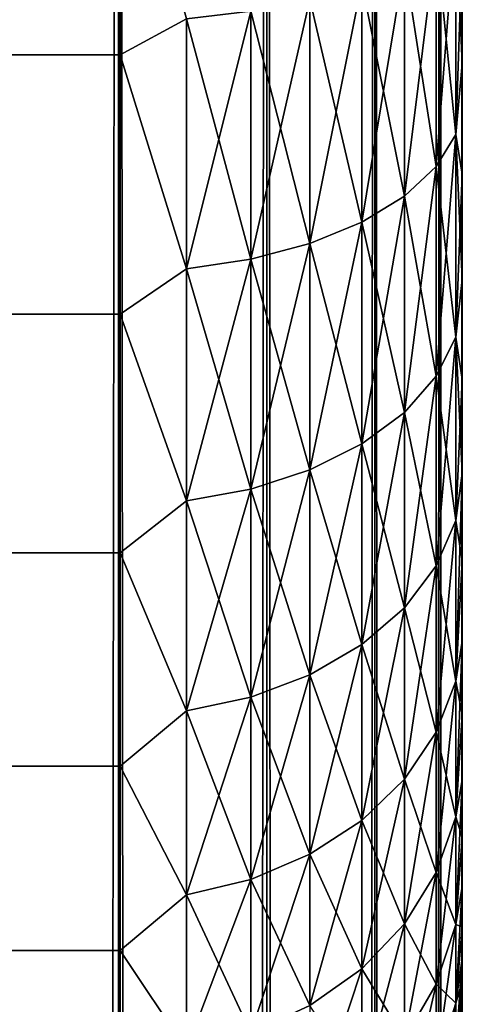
# Model space of a CAD drawing. Extents: x -265 to 265, y 0 to 1027.
# Tile 283 of 295: x 262.41 to 265, y 989.47 to 995.23. Entities that reach past the tile are written whole.
import ezdxf

# ---------------------------------------------------------------- set-up
doc = ezdxf.new("R2010")
doc.units = 0
doc.header["$LTSCALE"] = 41.718519
for name, color, linetype in [('1', 7, 'CONTINUOUS'), ('103', 7, 'CONTINUOUS'), ('104', 7, 'CONTINUOUS'), ('118', 7, 'CONTINUOUS'), ('122', 7, 'CONTINUOUS'), ('126', 7, 'CONTINUOUS'), ('4', 7, 'CONTINUOUS'), ('8', 7, 'CONTINUOUS')]:
    doc.layers.add(name, color=color, linetype=linetype)

msp = doc.modelspace()

# ---------------------------------------------------------------- linework, layer by layer
at = {"layer": '1', "color": 7, "linetype": 'CONTINUOUS'}
for points in [[(265, 994.9679, 18.2844), (265, 995.6382, 17.9488), (265, 994.9679, 36.7156), (265, 994.9679, 18.2844)], [(265, 994.9679, 36.7156), (265, 995.6382, 17.9488), (265, 995.6382, 37.0512), (265, 994.9679, 36.7156)], [(265, 994.3233, 18.6668), (265, 994.9679, 18.2844), (265, 994.3233, 36.3332), (265, 994.3233, 18.6668)], [(265, 994.3233, 36.3332), (265, 994.9679, 18.2844), (265, 994.9679, 36.7156), (265, 994.3233, 36.3332)], [(265, 993.7076, 19.0943), (265, 994.3233, 18.6668), (265, 993.7076, 35.9057), (265, 993.7076, 19.0943)], [(265, 993.7076, 35.9057), (265, 994.3233, 18.6668), (265, 994.3233, 36.3332), (265, 993.7076, 35.9057)], [(265, 993.124, 19.5646), (265, 993.7076, 19.0943), (265, 993.124, 35.4354), (265, 993.124, 19.5646)], [(265, 993.124, 35.4354), (265, 993.7076, 19.0943), (265, 993.7076, 35.9057), (265, 993.124, 35.4354)], [(265, 992.5754, 20.0754), (265, 993.124, 19.5646), (265, 992.5754, 34.9246), (265, 992.5754, 20.0754)], [(265, 992.5754, 34.9246), (265, 993.124, 19.5646), (265, 993.124, 35.4354), (265, 992.5754, 34.9246)], [(265, 992.0646, 20.6239), (265, 992.5754, 20.0754), (265, 992.0646, 34.3761), (265, 992.0646, 20.6239)], [(265, 992.0646, 34.3761), (265, 992.5754, 20.0754), (265, 992.5754, 34.9246), (265, 992.0646, 34.3761)], [(265, 991.5943, 21.2076), (265, 992.0646, 20.6239), (265, 991.5943, 33.7924), (265, 991.5943, 21.2076)], [(265, 991.5943, 33.7924), (265, 992.0646, 20.6239), (265, 992.0646, 34.3761), (265, 991.5943, 33.7924)], [(265, 991.1669, 21.8232), (265, 991.5943, 21.2076), (265, 991.1669, 33.1768), (265, 991.1669, 21.8232)], [(265, 991.1669, 33.1768), (265, 991.5943, 21.2076), (265, 991.5943, 33.7924), (265, 991.1669, 33.1768)], [(265, 990.7844, 22.4679), (265, 991.1669, 21.8232), (265, 990.7844, 32.5321), (265, 990.7844, 22.4679)], [(265, 990.7844, 32.5321), (265, 991.1669, 21.8232), (265, 991.1669, 33.1768), (265, 990.7844, 32.5321)], [(265, 990.4489, 23.1381), (265, 990.7844, 22.4679), (265, 990.4489, 31.8619), (265, 990.4489, 23.1381)], [(265, 990.4489, 31.8619), (265, 990.7844, 22.4679), (265, 990.7844, 32.5321), (265, 990.4489, 31.8619)], [(265, 990.162, 23.8306), (265, 990.4489, 23.1381), (265, 990.162, 31.1694), (265, 990.162, 23.8306)], [(265, 990.162, 31.1694), (265, 990.4489, 23.1381), (265, 990.4489, 31.8619), (265, 990.162, 31.1694)], [(265, 989.9253, 24.5418), (265, 990.162, 23.8306), (265, 989.9253, 30.4582), (265, 989.9253, 24.5418)], [(265, 989.9253, 30.4582), (265, 990.162, 23.8306), (265, 990.162, 31.1694), (265, 989.9253, 30.4582)], [(265, 989.74, 25.2681), (265, 989.9253, 24.5418), (265, 989.74, 29.7319), (265, 989.74, 25.2681)], [(265, 989.74, 29.7319), (265, 989.9253, 24.5418), (265, 989.9253, 30.4582), (265, 989.74, 29.7319)], [(265, 989.6069, 26.0057), (265, 989.74, 25.2681), (265, 989.6069, 28.9943), (265, 989.6069, 26.0057)], [(265, 989.6069, 28.9943), (265, 989.74, 25.2681), (265, 989.74, 29.7319), (265, 989.6069, 28.9943)], [(265, 989.5268, 26.7509), (265, 989.6069, 26.0057), (265, 989.5268, 28.2491), (265, 989.5268, 26.7509)], [(265, 989.5268, 28.2491), (265, 989.6069, 26.0057), (265, 989.6069, 28.9943), (265, 989.5268, 28.2491)], [(265, 989.5, 27.5), (265, 989.5268, 26.7509), (265, 989.5268, 28.2491), (265, 989.5, 27.5)]]:
    msp.add_3dface(points, dxfattribs=at)
at = {"layer": '103', "color": 7, "linetype": 'CONTINUOUS'}
for points in [[(261.9003, 1, 9.1314), (262.9904, 1, 7.5), (261.9003, 1019, 9.1314), (261.9003, 1, 9.1314)], [(261.9003, 1019, 9.1314), (262.9904, 1, 7.5), (262.9904, 1019, 7.5), (261.9003, 1019, 9.1314)], [(262.9904, 1, 7.5), (263.8582, 1, 5.7403), (262.9904, 1019, 7.5), (262.9904, 1, 7.5)], [(262.9904, 1019, 7.5), (263.8582, 1, 5.7403), (263.8582, 1019, 5.7403), (262.9904, 1019, 7.5)], [(263.8582, 1, 5.7403), (264.4889, 1, 3.8823), (263.8582, 1019, 5.7403), (263.8582, 1, 5.7403)], [(263.8582, 1019, 5.7403), (264.4889, 1, 3.8823), (264.4889, 1019, 3.8823), (263.8582, 1019, 5.7403)], [(264.4889, 1, 3.8823), (264.8717, 1, 1.9579), (264.4889, 1019, 3.8823), (264.4889, 1, 3.8823)], [(264.4889, 1019, 3.8823), (264.8717, 1, 1.9579), (264.8717, 1019, 1.9579), (264.4889, 1019, 3.8823)], [(264.8717, 1, 1.9579), (265, 1), (264.8717, 1019, 1.9579), (264.8717, 1, 1.9579)], [(264.8717, 1019, 1.9579), (265, 1), (265, 1019), (264.8717, 1019, 1.9579)]]:
    msp.add_3dface(points, dxfattribs=at)
at = {"layer": '104', "color": 7, "linetype": 'CONTINUOUS'}
for points in [[(262.9904, 1, -7.5), (261.9003, 1, -9.1314), (262.9904, 1019, -7.5), (262.9904, 1, -7.5)], [(262.9904, 1019, -7.5), (261.9003, 1, -9.1314), (261.9003, 1019, -9.1314), (262.9904, 1019, -7.5)], [(263.8582, 1, -5.7403), (262.9904, 1, -7.5), (263.8582, 1019, -5.7403), (263.8582, 1, -5.7403)], [(263.8582, 1019, -5.7403), (262.9904, 1, -7.5), (262.9904, 1019, -7.5), (263.8582, 1019, -5.7403)], [(264.4889, 1, -3.8823), (263.8582, 1, -5.7403), (264.4889, 1019, -3.8823), (264.4889, 1, -3.8823)], [(264.4889, 1019, -3.8823), (263.8582, 1, -5.7403), (263.8582, 1019, -5.7403), (264.4889, 1019, -3.8823)], [(264.8717, 1, -1.9579), (264.4889, 1, -3.8823), (264.8717, 1019, -1.9579), (264.8717, 1, -1.9579)], [(264.8717, 1019, -1.9579), (264.4889, 1, -3.8823), (264.4889, 1019, -3.8823), (264.8717, 1019, -1.9579)], [(265, 1019), (265, 1), (264.8717, 1, -1.9579), (265, 1019)], [(265, 1019), (264.8717, 1, -1.9579), (264.8717, 1019, -1.9579), (265, 1019)]]:
    msp.add_3dface(points, dxfattribs=at)
at = {"layer": '118', "color": 7, "linetype": 'CONTINUOUS'}
for points in [[(262.0104, 995.0251, -74), (262.557, 996.6354, -74), (262.0104, 995.0251, -26), (262.0104, 995.0251, -74)], [(262.0104, 995.0251, -26), (262.557, 996.6354, -74), (262.557, 996.6354, -26), (262.0104, 995.0251, -26)]]:
    msp.add_3dface(points, dxfattribs=at)
at = {"layer": '122', "color": 7, "linetype": 'CONTINUOUS'}
msp.add_3dface([(262.557, 996.6354, -74), (262.0104, 995.0251, -74), (262.3399, 995.9905, -74.2225), (262.557, 996.6354, -74)], dxfattribs=at)
at = {"layer": '126', "color": 7, "linetype": 'CONTINUOUS'}
msp.add_3dface([(262.0104, 995.0251, -26), (262.557, 996.6354, -26), (262.3401, 995.9904, -25.7786), (262.0104, 995.0251, -26)], dxfattribs=at)
at = {"layer": '4', "color": 7, "linetype": 'CONTINUOUS'}
for points in [[(-263, 995.02, 16.0349), (-263, 996.6275, 15.4635), (263, 995.02, 16.0349), (-263, 995.02, 16.0349)], [(263, 995.02, 16.0349), (-263, 996.6275, 15.4635), (263, 996.6275, 15.4635), (263, 995.02, 16.0349)], [(-263, 996.6275, 39.5365), (-263, 995.02, 38.9651), (263, 996.6275, 39.5365), (-263, 996.6275, 39.5365)], [(263, 996.6275, 39.5365), (-263, 995.02, 38.9651), (263, 995.02, 38.9651), (263, 996.6275, 39.5365)], [(-263, 993.5052, 16.8198), (-263, 995.02, 16.0349), (263, 993.5052, 16.8198), (-263, 993.5052, 16.8198)], [(263, 993.5052, 16.8198), (-263, 995.02, 16.0349), (263, 995.02, 16.0349), (263, 993.5052, 16.8198)], [(-263, 995.02, 38.9651), (-263, 993.5052, 38.1802), (263, 995.02, 38.9651), (-263, 995.02, 38.9651)], [(263, 995.02, 38.9651), (-263, 993.5052, 38.1802), (263, 993.5052, 38.1802), (263, 995.02, 38.9651)], [(-263, 992.1114, 17.8036), (-263, 993.5052, 16.8198), (263, 992.1114, 17.8036), (-263, 992.1114, 17.8036)], [(263, 992.1114, 17.8036), (-263, 993.5052, 16.8198), (263, 993.5052, 16.8198), (263, 992.1114, 17.8036)], [(-263, 993.5052, 38.1802), (-263, 992.1114, 37.1964), (263, 993.5052, 38.1802), (-263, 993.5052, 38.1802)], [(263, 993.5052, 38.1802), (-263, 992.1114, 37.1964), (263, 992.1114, 37.1964), (263, 993.5052, 38.1802)], [(-263, 990.8646, 18.9681), (-263, 992.1114, 17.8036), (263, 990.8646, 18.9681), (-263, 990.8646, 18.9681)], [(263, 990.8646, 18.9681), (-263, 992.1114, 17.8036), (263, 992.1114, 17.8036), (263, 990.8646, 18.9681)], [(-263, 992.1114, 37.1964), (-263, 990.8646, 36.0319), (263, 992.1114, 37.1964), (-263, 992.1114, 37.1964)], [(263, 992.1114, 37.1964), (-263, 990.8646, 36.0319), (263, 990.8646, 36.0319), (263, 992.1114, 37.1964)], [(-263, 989.7879, 20.2915), (-263, 990.8646, 18.9681), (263, 989.7879, 20.2915), (-263, 989.7879, 20.2915)], [(263, 989.7879, 20.2915), (-263, 990.8646, 18.9681), (263, 990.8646, 18.9681), (263, 989.7879, 20.2915)], [(-263, 990.8646, 36.0319), (-263, 989.7879, 34.7085), (263, 990.8646, 36.0319), (-263, 990.8646, 36.0319)], [(263, 990.8646, 36.0319), (-263, 989.7879, 34.7085), (263, 989.7879, 34.7085), (263, 990.8646, 36.0319)], [(-263, 988.9014, 21.7492), (-263, 989.7879, 20.2915), (263, 988.9014, 21.7492), (-263, 988.9014, 21.7492)], [(263, 988.9014, 21.7492), (-263, 989.7879, 20.2915), (263, 989.7879, 20.2915), (263, 988.9014, 21.7492)], [(-263, 989.7879, 34.7085), (-263, 988.9014, 33.2508), (263, 989.7879, 34.7085), (-263, 989.7879, 34.7085)], [(263, 989.7879, 34.7085), (-263, 988.9014, 33.2508), (263, 988.9014, 33.2508), (263, 989.7879, 34.7085)]]:
    msp.add_3dface(points, dxfattribs=at)
at = {"layer": '8', "color": 7, "linetype": 'CONTINUOUS'}
for points in [[(263, 996.6275, 39.5365), (263, 995.02, 38.9651), (263.3879, 995.231, 39.0134), (263, 996.6275, 39.5365)], [(263, 995.02, 16.0349), (263, 996.6275, 15.4635), (263.3879, 995.231, 15.9866), (263, 995.02, 16.0349)], [(264.9616, 995.8325, 17.4388), (264.9616, 994.5549, 18.0688), (264.8476, 995.6888, 17.0918), (264.9616, 995.8325, 17.4388)], [(264.9616, 994.5549, 36.9312), (264.9616, 995.8325, 37.5612), (264.8476, 994.3671, 37.2564), (264.9616, 994.5549, 36.9312)], [(264.8476, 994.3671, 37.2564), (264.9616, 995.8325, 37.5612), (264.8476, 995.6888, 37.9082), (264.8476, 994.3671, 37.2564)], [(265, 995.6382, 17.9488), (265, 994.9679, 18.2844), (264.9616, 995.8325, 17.4388), (265, 995.6382, 17.9488)], [(264.9616, 995.8325, 17.4388), (265, 994.9679, 18.2844), (264.9616, 994.5549, 18.0688), (264.9616, 995.8325, 17.4388)], [(264.9616, 994.5549, 36.9312), (265, 995.6382, 37.0512), (264.9616, 995.8325, 37.5612), (264.9616, 994.5549, 36.9312)], [(264.8476, 995.6888, 17.0918), (264.8476, 994.3671, 17.7436), (264.6625, 995.5564, 16.7721), (264.8476, 995.6888, 17.0918)], [(264.8476, 994.3671, 37.2564), (264.8476, 995.6888, 37.9082), (264.6625, 994.1941, 37.5561), (264.8476, 994.3671, 37.2564)], [(264.6625, 994.1941, 37.5561), (264.8476, 995.6888, 37.9082), (264.6625, 995.5564, 38.2279), (264.6625, 994.1941, 37.5561)], [(264.8476, 995.6888, 17.0918), (264.9616, 994.5549, 18.0688), (264.8476, 994.3671, 17.7436), (264.8476, 995.6888, 17.0918)], [(265, 994.9679, 36.7156), (265, 995.6382, 37.0512), (264.9616, 994.5549, 36.9312), (265, 994.9679, 36.7156)], [(264.6625, 995.5564, 16.7721), (264.6625, 994.1941, 17.4439), (264.4134, 995.4403, 16.4919), (264.6625, 995.5564, 16.7721)], [(264.6625, 994.1941, 37.5561), (264.6625, 995.5564, 38.2279), (264.4134, 994.0425, 37.8187), (264.6625, 994.1941, 37.5561)], [(264.4134, 994.0425, 37.8187), (264.6625, 995.5564, 38.2279), (264.4134, 995.4403, 38.5081), (264.4134, 994.0425, 37.8187)], [(264.6625, 995.5564, 16.7721), (264.8476, 994.3671, 17.7436), (264.6625, 994.1941, 17.4439), (264.6625, 995.5564, 16.7721)], [(264.4134, 995.4403, 16.4919), (264.4134, 994.0425, 17.1813), (264.1098, 995.3451, 16.2621), (264.4134, 995.4403, 16.4919)], [(264.4134, 994.0425, 37.8187), (264.4134, 995.4403, 38.5081), (264.1098, 993.9181, 38.0342), (264.4134, 994.0425, 37.8187)], [(264.1098, 993.9181, 38.0342), (264.4134, 995.4403, 38.5081), (264.1098, 995.3451, 38.7379), (264.1098, 993.9181, 38.0342)], [(264.4134, 995.4403, 16.4919), (264.6625, 994.1941, 17.4439), (264.4134, 994.0425, 17.1813), (264.4134, 995.4403, 16.4919)], [(264.1098, 995.3451, 16.2621), (264.1098, 993.9181, 16.9658), (263.7636, 995.2744, 16.0915), (264.1098, 995.3451, 16.2621)], [(264.1098, 993.9181, 38.0342), (264.1098, 995.3451, 38.7379), (263.7636, 993.8257, 38.1941), (264.1098, 993.9181, 38.0342)], [(263.7636, 993.8257, 38.1941), (264.1098, 995.3451, 38.7379), (263.7636, 995.2744, 38.9085), (263.7636, 993.8257, 38.1941)], [(264.1098, 995.3451, 16.2621), (264.4134, 994.0425, 17.1813), (264.1098, 993.9181, 16.9658), (264.1098, 995.3451, 16.2621)], [(263, 995.02, 38.9651), (263.3879, 993.769, 38.2924), (263.3879, 995.231, 39.0134), (263, 995.02, 38.9651)], [(263, 995.02, 16.0349), (263.3879, 995.231, 15.9866), (263.3879, 993.769, 16.7076), (263, 995.02, 16.0349)], [(263.7636, 995.2744, 16.0915), (263.7636, 993.8257, 16.8059), (263.3879, 995.231, 15.9866), (263.7636, 995.2744, 16.0915)], [(263.7636, 993.8257, 38.1941), (263.7636, 995.2744, 38.9085), (263.3879, 993.769, 38.2924), (263.7636, 993.8257, 38.1941)], [(263.3879, 993.769, 38.2924), (263.7636, 995.2744, 38.9085), (263.3879, 995.231, 39.0134), (263.3879, 993.769, 38.2924)], [(263.3879, 995.231, 15.9866), (263.7636, 993.8257, 16.8059), (263.3879, 993.769, 16.7076), (263.3879, 995.231, 15.9866)], [(263.7636, 995.2744, 16.0915), (264.1098, 993.9181, 16.9658), (263.7636, 993.8257, 16.8059), (263.7636, 995.2744, 16.0915)], [(263, 995.02, 38.9651), (263, 993.5052, 38.1802), (263.3879, 993.769, 38.2924), (263, 995.02, 38.9651)], [(263, 993.5052, 16.8198), (263, 995.02, 16.0349), (263.3879, 993.769, 16.7076), (263, 993.5052, 16.8198)], [(265, 994.9679, 18.2844), (265, 994.3233, 18.6668), (264.9616, 994.5549, 18.0688), (265, 994.9679, 18.2844)], [(265, 994.3233, 36.3332), (265, 994.9679, 36.7156), (264.9616, 994.5549, 36.9312), (265, 994.3233, 36.3332)], [(264.9616, 994.5549, 18.0688), (264.9616, 993.3705, 18.8602), (264.8476, 994.3671, 17.7436), (264.9616, 994.5549, 18.0688)], [(264.9616, 993.3705, 36.1398), (264.9616, 994.5549, 36.9312), (264.8476, 993.1419, 36.4377), (264.9616, 993.3705, 36.1398)], [(264.8476, 993.1419, 36.4377), (264.9616, 994.5549, 36.9312), (264.8476, 994.3671, 37.2564), (264.8476, 993.1419, 36.4377)], [(265, 994.3233, 18.6668), (265, 993.7076, 19.0943), (264.9616, 994.5549, 18.0688), (265, 994.3233, 18.6668)], [(264.9616, 994.5549, 18.0688), (265, 993.7076, 19.0943), (264.9616, 993.3705, 18.8602), (264.9616, 994.5549, 18.0688)], [(264.9616, 993.3705, 36.1398), (265, 994.3233, 36.3332), (264.9616, 994.5549, 36.9312), (264.9616, 993.3705, 36.1398)], [(264.8476, 994.3671, 17.7436), (264.8476, 993.1419, 18.5623), (264.6625, 994.1941, 17.4439), (264.8476, 994.3671, 17.7436)], [(264.8476, 993.1419, 36.4377), (264.8476, 994.3671, 37.2564), (264.6625, 992.9312, 36.7123), (264.8476, 993.1419, 36.4377)], [(264.6625, 992.9312, 36.7123), (264.8476, 994.3671, 37.2564), (264.6625, 994.1941, 37.5561), (264.6625, 992.9312, 36.7123)], [(264.8476, 994.3671, 17.7436), (264.9616, 993.3705, 18.8602), (264.8476, 993.1419, 18.5623), (264.8476, 994.3671, 17.7436)], [(265, 993.7076, 35.9057), (265, 994.3233, 36.3332), (264.9616, 993.3705, 36.1398), (265, 993.7076, 35.9057)], [(264.6625, 994.1941, 17.4439), (264.6625, 992.9312, 18.2877), (264.4134, 994.0425, 17.1813), (264.6625, 994.1941, 17.4439)], [(264.6625, 992.9312, 36.7123), (264.6625, 994.1941, 37.5561), (264.4134, 992.7466, 36.9528), (264.6625, 992.9312, 36.7123)], [(264.4134, 992.7466, 36.9528), (264.6625, 994.1941, 37.5561), (264.4134, 994.0425, 37.8187), (264.4134, 992.7466, 36.9528)], [(264.6625, 994.1941, 17.4439), (264.8476, 993.1419, 18.5623), (264.6625, 992.9312, 18.2877), (264.6625, 994.1941, 17.4439)], [(264.4134, 994.0425, 17.1813), (264.4134, 992.7466, 18.0472), (264.1098, 993.9181, 16.9658), (264.4134, 994.0425, 17.1813)], [(264.4134, 992.7466, 36.9528), (264.4134, 994.0425, 37.8187), (264.1098, 992.5951, 37.1502), (264.4134, 992.7466, 36.9528)], [(264.1098, 992.5951, 37.1502), (264.4134, 994.0425, 37.8187), (264.1098, 993.9181, 38.0342), (264.1098, 992.5951, 37.1502)], [(264.4134, 994.0425, 17.1813), (264.6625, 992.9312, 18.2877), (264.4134, 992.7466, 18.0472), (264.4134, 994.0425, 17.1813)], [(264.1098, 993.9181, 16.9658), (264.1098, 992.5951, 17.8498), (263.7636, 993.8257, 16.8059), (264.1098, 993.9181, 16.9658)], [(264.1098, 992.5951, 37.1502), (264.1098, 993.9181, 38.0342), (263.7636, 992.4827, 37.2967), (264.1098, 992.5951, 37.1502)], [(263.7636, 992.4827, 37.2967), (264.1098, 993.9181, 38.0342), (263.7636, 993.8257, 38.1941), (263.7636, 992.4827, 37.2967)], [(264.1098, 993.9181, 16.9658), (264.4134, 992.7466, 18.0472), (264.1098, 992.5951, 17.8498), (264.1098, 993.9181, 16.9658)], [(263.7636, 993.8257, 16.8059), (263.7636, 992.4827, 17.7033), (263.3879, 993.769, 16.7076), (263.7636, 993.8257, 16.8059)], [(263.7636, 992.4827, 37.2967), (263.7636, 993.8257, 38.1941), (263.3879, 992.4136, 37.3868), (263.7636, 992.4827, 37.2967)], [(263.3879, 992.4136, 37.3868), (263.7636, 993.8257, 38.1941), (263.3879, 993.769, 38.2924), (263.3879, 992.4136, 37.3868)], [(263.7636, 993.8257, 16.8059), (264.1098, 992.5951, 17.8498), (263.7636, 992.4827, 17.7033), (263.7636, 993.8257, 16.8059)], [(263, 993.5052, 38.1802), (263.3879, 992.4136, 37.3868), (263.3879, 993.769, 38.2924), (263, 993.5052, 38.1802)], [(263, 993.5052, 16.8198), (263.3879, 993.769, 16.7076), (263.3879, 992.4136, 17.6132), (263, 993.5052, 16.8198)], [(263.3879, 993.769, 16.7076), (263.7636, 992.4827, 17.7033), (263.3879, 992.4136, 17.6132), (263.3879, 993.769, 16.7076)], [(265, 993.7076, 19.0943), (265, 993.124, 19.5646), (264.9616, 993.3705, 18.8602), (265, 993.7076, 19.0943)], [(265, 993.124, 35.4354), (265, 993.7076, 35.9057), (264.9616, 993.3705, 36.1398), (265, 993.124, 35.4354)], [(263, 993.5052, 38.1802), (263, 992.1114, 37.1964), (263.3879, 992.4136, 37.3868), (263, 993.5052, 38.1802)], [(263, 992.1114, 17.8036), (263, 993.5052, 16.8198), (263.3879, 992.4136, 17.6132), (263, 992.1114, 17.8036)], [(264.9616, 993.3705, 18.8602), (264.9616, 992.2995, 19.7995), (264.8476, 993.1419, 18.5623), (264.9616, 993.3705, 18.8602)], [(264.9616, 992.2995, 35.2005), (264.9616, 993.3705, 36.1398), (264.8476, 992.0339, 35.4661), (264.9616, 992.2995, 35.2005)], [(264.8476, 992.0339, 35.4661), (264.9616, 993.3705, 36.1398), (264.8476, 993.1419, 36.4377), (264.8476, 992.0339, 35.4661)], [(265, 993.124, 19.5646), (265, 992.5754, 20.0754), (264.9616, 993.3705, 18.8602), (265, 993.124, 19.5646)], [(264.9616, 993.3705, 18.8602), (265, 992.5754, 20.0754), (264.9616, 992.2995, 19.7995), (264.9616, 993.3705, 18.8602)], [(264.9616, 992.2995, 35.2005), (265, 993.124, 35.4354), (264.9616, 993.3705, 36.1398), (264.9616, 992.2995, 35.2005)], [(264.8476, 993.1419, 18.5623), (264.8476, 992.0339, 19.5339), (264.6625, 992.9312, 18.2877), (264.8476, 993.1419, 18.5623)], [(264.8476, 992.0339, 35.4661), (264.8476, 993.1419, 36.4377), (264.6625, 991.7892, 35.7108), (264.8476, 992.0339, 35.4661)], [(264.6625, 991.7892, 35.7108), (264.8476, 993.1419, 36.4377), (264.6625, 992.9312, 36.7123), (264.6625, 991.7892, 35.7108)], [(264.8476, 993.1419, 18.5623), (264.9616, 992.2995, 19.7995), (264.8476, 992.0339, 19.5339), (264.8476, 993.1419, 18.5623)], [(265, 992.5754, 34.9246), (265, 993.124, 35.4354), (264.9616, 992.2995, 35.2005), (265, 992.5754, 34.9246)], [(264.6625, 992.9312, 18.2877), (264.6625, 991.7892, 19.2892), (264.4134, 992.7466, 18.0472), (264.6625, 992.9312, 18.2877)], [(264.6625, 991.7892, 35.7108), (264.6625, 992.9312, 36.7123), (264.4134, 991.5748, 35.9252), (264.6625, 991.7892, 35.7108)], [(264.4134, 991.5748, 35.9252), (264.6625, 992.9312, 36.7123), (264.4134, 992.7466, 36.9528), (264.4134, 991.5748, 35.9252)], [(264.6625, 992.9312, 18.2877), (264.8476, 992.0339, 19.5339), (264.6625, 991.7892, 19.2892), (264.6625, 992.9312, 18.2877)], [(264.4134, 992.7466, 18.0472), (264.4134, 991.5748, 19.0748), (264.1098, 992.5951, 17.8498), (264.4134, 992.7466, 18.0472)], [(264.4134, 991.5748, 35.9252), (264.4134, 992.7466, 36.9528), (264.1098, 991.3989, 36.1011), (264.4134, 991.5748, 35.9252)], [(264.1098, 991.3989, 36.1011), (264.4134, 992.7466, 36.9528), (264.1098, 992.5951, 37.1502), (264.1098, 991.3989, 36.1011)], [(264.4134, 992.7466, 18.0472), (264.6625, 991.7892, 19.2892), (264.4134, 991.5748, 19.0748), (264.4134, 992.7466, 18.0472)], [(264.1098, 992.5951, 17.8498), (264.1098, 991.3989, 18.8989), (263.7636, 992.4827, 17.7033), (264.1098, 992.5951, 17.8498)], [(264.1098, 991.3989, 36.1011), (264.1098, 992.5951, 37.1502), (263.7636, 991.2683, 36.2317), (264.1098, 991.3989, 36.1011)], [(263.7636, 991.2683, 36.2317), (264.1098, 992.5951, 37.1502), (263.7636, 992.4827, 37.2967), (263.7636, 991.2683, 36.2317)], [(264.1098, 992.5951, 17.8498), (264.4134, 991.5748, 19.0748), (264.1098, 991.3989, 18.8989), (264.1098, 992.5951, 17.8498)], [(265, 992.5754, 20.0754), (265, 992.0646, 20.6239), (264.9616, 992.2995, 19.7995), (265, 992.5754, 20.0754)], [(265, 992.0646, 34.3761), (265, 992.5754, 34.9246), (264.9616, 991.3602, 34.1295), (265, 992.0646, 34.3761)], [(264.9616, 991.3602, 34.1295), (265, 992.5754, 34.9246), (264.9616, 992.2995, 35.2005), (264.9616, 991.3602, 34.1295)], [(263.7636, 992.4827, 17.7033), (263.7636, 991.2683, 18.7683), (263.3879, 992.4136, 17.6132), (263.7636, 992.4827, 17.7033)], [(263.7636, 991.2683, 36.2317), (263.7636, 992.4827, 37.2967), (263.3879, 991.188, 36.312), (263.7636, 991.2683, 36.2317)], [(263.3879, 991.188, 36.312), (263.7636, 992.4827, 37.2967), (263.3879, 992.4136, 37.3868), (263.3879, 991.188, 36.312)], [(263.7636, 992.4827, 17.7033), (264.1098, 991.3989, 18.8989), (263.7636, 991.2683, 18.7683), (263.7636, 992.4827, 17.7033)], [(263, 992.1114, 37.1964), (263.3879, 991.188, 36.312), (263.3879, 992.4136, 37.3868), (263, 992.1114, 37.1964)], [(263, 992.1114, 17.8036), (263.3879, 992.4136, 17.6132), (263.3879, 991.188, 18.688), (263, 992.1114, 17.8036)], [(263.3879, 992.4136, 17.6132), (263.7636, 991.2683, 18.7683), (263.3879, 991.188, 18.688), (263.3879, 992.4136, 17.6132)], [(264.9616, 992.2995, 19.7995), (264.9616, 991.3602, 20.8705), (264.8476, 992.0339, 19.5339), (264.9616, 992.2995, 19.7995)], [(264.9616, 991.3602, 34.1295), (264.9616, 992.2995, 35.2005), (264.8476, 991.0623, 34.3581), (264.9616, 991.3602, 34.1295)], [(264.8476, 991.0623, 34.3581), (264.9616, 992.2995, 35.2005), (264.8476, 992.0339, 35.4661), (264.8476, 991.0623, 34.3581)], [(264.9616, 992.2995, 19.7995), (265, 992.0646, 20.6239), (264.9616, 991.3602, 20.8705), (264.9616, 992.2995, 19.7995)], [(263, 992.1114, 37.1964), (263, 990.8646, 36.0319), (263.3879, 991.188, 36.312), (263, 992.1114, 37.1964)], [(263, 990.8646, 18.9681), (263, 992.1114, 17.8036), (263.3879, 991.188, 18.688), (263, 990.8646, 18.9681)], [(265, 992.0646, 20.6239), (265, 991.5943, 21.2076), (264.9616, 991.3602, 20.8705), (265, 992.0646, 20.6239)], [(265, 991.5943, 33.7924), (265, 992.0646, 34.3761), (264.9616, 991.3602, 34.1295), (265, 991.5943, 33.7924)], [(264.8476, 992.0339, 19.5339), (264.8476, 991.0623, 20.6419), (264.6625, 991.7892, 19.2892), (264.8476, 992.0339, 19.5339)], [(264.8476, 991.0623, 34.3581), (264.8476, 992.0339, 35.4661), (264.6625, 990.7877, 34.5688), (264.8476, 991.0623, 34.3581)], [(264.6625, 990.7877, 34.5688), (264.8476, 992.0339, 35.4661), (264.6625, 991.7892, 35.7108), (264.6625, 990.7877, 34.5688)], [(264.8476, 992.0339, 19.5339), (264.9616, 991.3602, 20.8705), (264.8476, 991.0623, 20.6419), (264.8476, 992.0339, 19.5339)], [(264.6625, 991.7892, 19.2892), (264.6625, 990.7877, 20.4312), (264.4134, 991.5748, 19.0748), (264.6625, 991.7892, 19.2892)], [(264.6625, 990.7877, 34.5688), (264.6625, 991.7892, 35.7108), (264.4134, 990.5472, 34.7534), (264.6625, 990.7877, 34.5688)], [(264.4134, 990.5472, 34.7534), (264.6625, 991.7892, 35.7108), (264.4134, 991.5748, 35.9252), (264.4134, 990.5472, 34.7534)], [(264.6625, 991.7892, 19.2892), (264.8476, 991.0623, 20.6419), (264.6625, 990.7877, 20.4312), (264.6625, 991.7892, 19.2892)], [(264.4134, 991.5748, 19.0748), (264.4134, 990.5472, 20.2466), (264.1098, 991.3989, 18.8989), (264.4134, 991.5748, 19.0748)], [(264.4134, 990.5472, 34.7534), (264.4134, 991.5748, 35.9252), (264.1098, 990.3498, 34.9049), (264.4134, 990.5472, 34.7534)], [(264.1098, 990.3498, 34.9049), (264.4134, 991.5748, 35.9252), (264.1098, 991.3989, 36.1011), (264.1098, 990.3498, 34.9049)], [(264.4134, 991.5748, 19.0748), (264.6625, 990.7877, 20.4312), (264.4134, 990.5472, 20.2466), (264.4134, 991.5748, 19.0748)], [(265, 991.5943, 21.2076), (265, 991.1669, 21.8232), (264.9616, 991.3602, 20.8705), (265, 991.5943, 21.2076)], [(265, 991.1669, 33.1768), (265, 991.5943, 33.7924), (264.9616, 990.5688, 32.9451), (265, 991.1669, 33.1768)], [(264.9616, 990.5688, 32.9451), (265, 991.5943, 33.7924), (264.9616, 991.3602, 34.1295), (264.9616, 990.5688, 32.9451)], [(264.1098, 991.3989, 18.8989), (264.1098, 990.3498, 20.0951), (263.7636, 991.2683, 18.7683), (264.1098, 991.3989, 18.8989)], [(264.1098, 990.3498, 34.9049), (264.1098, 991.3989, 36.1011), (263.7636, 990.2033, 35.0173), (264.1098, 990.3498, 34.9049)], [(263.7636, 990.2033, 35.0173), (264.1098, 991.3989, 36.1011), (263.7636, 991.2683, 36.2317), (263.7636, 990.2033, 35.0173)], [(264.1098, 991.3989, 18.8989), (264.4134, 990.5472, 20.2466), (264.1098, 990.3498, 20.0951), (264.1098, 991.3989, 18.8989)], [(264.9616, 991.3602, 20.8705), (264.9616, 990.5688, 22.0549), (264.8476, 991.0623, 20.6419), (264.9616, 991.3602, 20.8705)], [(264.9616, 990.5688, 32.9451), (264.9616, 991.3602, 34.1295), (264.8476, 990.2436, 33.1329), (264.9616, 990.5688, 32.9451)], [(264.8476, 990.2436, 33.1329), (264.9616, 991.3602, 34.1295), (264.8476, 991.0623, 34.3581), (264.8476, 990.2436, 33.1329)], [(264.9616, 991.3602, 20.8705), (265, 991.1669, 21.8232), (264.9616, 990.5688, 22.0549), (264.9616, 991.3602, 20.8705)], [(263.7636, 991.2683, 18.7683), (263.7636, 990.2033, 19.9827), (263.3879, 991.188, 18.688), (263.7636, 991.2683, 18.7683)], [(263.7636, 990.2033, 35.0173), (263.7636, 991.2683, 36.2317), (263.3879, 990.1132, 35.0864), (263.7636, 990.2033, 35.0173)], [(263.3879, 990.1132, 35.0864), (263.7636, 991.2683, 36.2317), (263.3879, 991.188, 36.312), (263.3879, 990.1132, 35.0864)], [(263.7636, 991.2683, 18.7683), (264.1098, 990.3498, 20.0951), (263.7636, 990.2033, 19.9827), (263.7636, 991.2683, 18.7683)], [(263, 990.8646, 36.0319), (263.3879, 990.1132, 35.0864), (263.3879, 991.188, 36.312), (263, 990.8646, 36.0319)], [(263, 990.8646, 18.9681), (263.3879, 991.188, 18.688), (263.3879, 990.1132, 19.9136), (263, 990.8646, 18.9681)], [(263.3879, 991.188, 18.688), (263.7636, 990.2033, 19.9827), (263.3879, 990.1132, 19.9136), (263.3879, 991.188, 18.688)], [(265, 991.1669, 21.8232), (265, 990.7844, 22.4679), (264.9616, 990.5688, 22.0549), (265, 991.1669, 21.8232)], [(265, 990.7844, 32.5321), (265, 991.1669, 33.1768), (264.9616, 990.5688, 32.9451), (265, 990.7844, 32.5321)], [(264.8476, 991.0623, 20.6419), (264.8476, 990.2436, 21.8671), (264.6625, 990.7877, 20.4312), (264.8476, 991.0623, 20.6419)], [(264.8476, 990.2436, 33.1329), (264.8476, 991.0623, 34.3581), (264.6625, 989.9439, 33.3059), (264.8476, 990.2436, 33.1329)], [(264.6625, 989.9439, 33.3059), (264.8476, 991.0623, 34.3581), (264.6625, 990.7877, 34.5688), (264.6625, 989.9439, 33.3059)], [(264.8476, 991.0623, 20.6419), (264.9616, 990.5688, 22.0549), (264.8476, 990.2436, 21.8671), (264.8476, 991.0623, 20.6419)], [(263, 990.8646, 36.0319), (263, 989.7879, 34.7085), (263.3879, 990.1132, 35.0864), (263, 990.8646, 36.0319)], [(263, 989.7879, 20.2915), (263, 990.8646, 18.9681), (263.3879, 990.1132, 19.9136), (263, 989.7879, 20.2915)], [(264.6625, 990.7877, 20.4312), (264.6625, 989.9439, 21.6941), (264.4134, 990.5472, 20.2466), (264.6625, 990.7877, 20.4312)], [(264.6625, 989.9439, 33.3059), (264.6625, 990.7877, 34.5688), (264.4134, 989.6813, 33.4575), (264.6625, 989.9439, 33.3059)], [(264.4134, 989.6813, 33.4575), (264.6625, 990.7877, 34.5688), (264.4134, 990.5472, 34.7534), (264.4134, 989.6813, 33.4575)], [(264.6625, 990.7877, 20.4312), (264.8476, 990.2436, 21.8671), (264.6625, 989.9439, 21.6941), (264.6625, 990.7877, 20.4312)], [(265, 990.7844, 22.4679), (265, 990.4489, 23.1381), (264.9616, 990.5688, 22.0549), (265, 990.7844, 22.4679)], [(265, 990.4489, 31.8619), (265, 990.7844, 32.5321), (264.9616, 989.9388, 31.6675), (265, 990.4489, 31.8619)], [(264.9616, 989.9388, 31.6675), (265, 990.7844, 32.5321), (264.9616, 990.5688, 32.9451), (264.9616, 989.9388, 31.6675)], [(264.9616, 990.5688, 22.0549), (264.9616, 989.9388, 23.3325), (264.8476, 990.2436, 21.8671), (264.9616, 990.5688, 22.0549)], [(264.9616, 989.9388, 31.6675), (264.9616, 990.5688, 32.9451), (264.8476, 989.5918, 31.8112), (264.9616, 989.9388, 31.6675)], [(264.8476, 989.5918, 31.8112), (264.9616, 990.5688, 32.9451), (264.8476, 990.2436, 33.1329), (264.8476, 989.5918, 31.8112)], [(264.9616, 990.5688, 22.0549), (265, 990.4489, 23.1381), (264.9616, 989.9388, 23.3325), (264.9616, 990.5688, 22.0549)], [(264.4134, 990.5472, 20.2466), (264.4134, 989.6813, 21.5425), (264.1098, 990.3498, 20.0951), (264.4134, 990.5472, 20.2466)], [(264.4134, 989.6813, 33.4575), (264.4134, 990.5472, 34.7534), (264.1098, 989.4658, 33.5819), (264.4134, 989.6813, 33.4575)], [(264.1098, 989.4658, 33.5819), (264.4134, 990.5472, 34.7534), (264.1098, 990.3498, 34.9049), (264.1098, 989.4658, 33.5819)], [(264.4134, 990.5472, 20.2466), (264.6625, 989.9439, 21.6941), (264.4134, 989.6813, 21.5425), (264.4134, 990.5472, 20.2466)], [(265, 990.4489, 23.1381), (265, 990.162, 23.8306), (264.9616, 989.9388, 23.3325), (265, 990.4489, 23.1381)], [(265, 990.162, 31.1694), (265, 990.4489, 31.8619), (264.9616, 989.9388, 31.6675), (265, 990.162, 31.1694)], [(264.1098, 990.3498, 20.0951), (264.1098, 989.4658, 21.4181), (263.7636, 990.2033, 19.9827), (264.1098, 990.3498, 20.0951)], [(264.1098, 989.4658, 33.5819), (264.1098, 990.3498, 34.9049), (263.7636, 989.3059, 33.6743), (264.1098, 989.4658, 33.5819)], [(263.7636, 989.3059, 33.6743), (264.1098, 990.3498, 34.9049), (263.7636, 990.2033, 35.0173), (263.7636, 989.3059, 33.6743)], [(264.1098, 990.3498, 20.0951), (264.4134, 989.6813, 21.5425), (264.1098, 989.4658, 21.4181), (264.1098, 990.3498, 20.0951)], [(264.8476, 990.2436, 21.8671), (264.8476, 989.5918, 23.1888), (264.6625, 989.9439, 21.6941), (264.8476, 990.2436, 21.8671)], [(264.8476, 989.5918, 31.8112), (264.8476, 990.2436, 33.1329), (264.6625, 989.2721, 31.9436), (264.8476, 989.5918, 31.8112)], [(264.6625, 989.2721, 31.9436), (264.8476, 990.2436, 33.1329), (264.6625, 989.9439, 33.3059), (264.6625, 989.2721, 31.9436)], [(264.8476, 990.2436, 21.8671), (264.9616, 989.9388, 23.3325), (264.8476, 989.5918, 23.1888), (264.8476, 990.2436, 21.8671)], [(263.7636, 990.2033, 19.9827), (263.7636, 989.3059, 21.3257), (263.3879, 990.1132, 19.9136), (263.7636, 990.2033, 19.9827)], [(263.7636, 989.3059, 33.6743), (263.7636, 990.2033, 35.0173), (263.3879, 989.2076, 33.731), (263.7636, 989.3059, 33.6743)], [(263.3879, 989.2076, 33.731), (263.7636, 990.2033, 35.0173), (263.3879, 990.1132, 35.0864), (263.3879, 989.2076, 33.731)], [(263.7636, 990.2033, 19.9827), (264.1098, 989.4658, 21.4181), (263.7636, 989.3059, 21.3257), (263.7636, 990.2033, 19.9827)], [(265, 990.162, 23.8306), (265, 989.9253, 24.5418), (264.9616, 989.9388, 23.3325), (265, 990.162, 23.8306)], [(265, 989.9253, 30.4582), (265, 990.162, 31.1694), (264.9616, 989.4809, 30.3186), (265, 989.9253, 30.4582)], [(264.9616, 989.4809, 30.3186), (265, 990.162, 31.1694), (264.9616, 989.9388, 31.6675), (264.9616, 989.4809, 30.3186)], [(263, 989.7879, 34.7085), (263.3879, 989.2076, 33.731), (263.3879, 990.1132, 35.0864), (263, 989.7879, 34.7085)], [(263, 989.7879, 20.2915), (263.3879, 990.1132, 19.9136), (263.3879, 989.2076, 21.269), (263, 989.7879, 20.2915)], [(263.3879, 990.1132, 19.9136), (263.7636, 989.3059, 21.3257), (263.3879, 989.2076, 21.269), (263.3879, 990.1132, 19.9136)], [(264.6625, 989.9439, 21.6941), (264.6625, 989.2721, 23.0564), (264.4134, 989.6813, 21.5425), (264.6625, 989.9439, 21.6941)], [(264.6625, 989.2721, 31.9436), (264.6625, 989.9439, 33.3059), (264.4134, 988.9919, 32.0597), (264.6625, 989.2721, 31.9436)], [(264.4134, 988.9919, 32.0597), (264.6625, 989.9439, 33.3059), (264.4134, 989.6813, 33.4575), (264.4134, 988.9919, 32.0597)], [(264.6625, 989.9439, 21.6941), (264.8476, 989.5918, 23.1888), (264.6625, 989.2721, 23.0564), (264.6625, 989.9439, 21.6941)], [(264.9616, 989.9388, 23.3325), (264.9616, 989.4809, 24.6814), (264.8476, 989.5918, 23.1888), (264.9616, 989.9388, 23.3325)], [(264.9616, 989.4809, 30.3186), (264.9616, 989.9388, 31.6675), (264.8476, 989.1181, 30.4158), (264.9616, 989.4809, 30.3186)], [(264.8476, 989.1181, 30.4158), (264.9616, 989.9388, 31.6675), (264.8476, 989.5918, 31.8112), (264.8476, 989.1181, 30.4158)], [(264.9616, 989.9388, 23.3325), (265, 989.9253, 24.5418), (264.9616, 989.4809, 24.6814), (264.9616, 989.9388, 23.3325)], [(265, 989.9253, 24.5418), (265, 989.74, 25.2681), (264.9616, 989.4809, 24.6814), (265, 989.9253, 24.5418)], [(265, 989.74, 29.7319), (265, 989.9253, 30.4582), (264.9616, 989.4809, 30.3186), (265, 989.74, 29.7319)], [(263, 989.7879, 34.7085), (263, 988.9014, 33.2508), (263.3879, 989.2076, 33.731), (263, 989.7879, 34.7085)], [(263, 988.9014, 21.7492), (263, 989.7879, 20.2915), (263.3879, 989.2076, 21.269), (263, 988.9014, 21.7492)], [(265, 989.74, 25.2681), (265, 989.6069, 26.0057), (264.9616, 989.4809, 24.6814), (265, 989.74, 25.2681)], [(265, 989.6069, 28.9943), (265, 989.74, 29.7319), (264.9616, 989.203, 28.9215), (265, 989.6069, 28.9943)], [(264.9616, 989.203, 28.9215), (265, 989.74, 29.7319), (264.9616, 989.4809, 30.3186), (264.9616, 989.203, 28.9215)], [(264.4134, 989.6813, 21.5425), (264.4134, 988.9919, 22.9403), (264.1098, 989.4658, 21.4181), (264.4134, 989.6813, 21.5425)], [(264.4134, 988.9919, 32.0597), (264.4134, 989.6813, 33.4575), (264.1098, 988.7621, 32.1549), (264.4134, 988.9919, 32.0597)], [(264.1098, 988.7621, 32.1549), (264.4134, 989.6813, 33.4575), (264.1098, 989.4658, 33.5819), (264.1098, 988.7621, 32.1549)], [(264.4134, 989.6813, 21.5425), (264.6625, 989.2721, 23.0564), (264.4134, 988.9919, 22.9403), (264.4134, 989.6813, 21.5425)], [(264.8476, 989.5918, 23.1888), (264.8476, 989.1181, 24.5842), (264.6625, 989.2721, 23.0564), (264.8476, 989.5918, 23.1888)], [(264.8476, 989.1181, 30.4158), (264.8476, 989.5918, 31.8112), (264.6625, 988.7839, 30.5054), (264.8476, 989.1181, 30.4158)], [(264.6625, 988.7839, 30.5054), (264.8476, 989.5918, 31.8112), (264.6625, 989.2721, 31.9436), (264.6625, 988.7839, 30.5054)], [(264.8476, 989.5918, 23.1888), (264.9616, 989.4809, 24.6814), (264.8476, 989.1181, 24.5842), (264.8476, 989.5918, 23.1888)], [(265, 989.6069, 26.0057), (265, 989.5268, 26.7509), (264.9616, 989.203, 26.0785), (265, 989.6069, 26.0057)], [(264.9616, 989.4809, 24.6814), (265, 989.6069, 26.0057), (264.9616, 989.203, 26.0785), (264.9616, 989.4809, 24.6814)], [(265, 989.5268, 28.2491), (265, 989.6069, 28.9943), (264.9616, 989.203, 28.9215), (265, 989.5268, 28.2491)], [(265, 989.5268, 26.7509), (265, 989.5, 27.5), (264.9616, 989.203, 26.0785), (265, 989.5268, 26.7509)], [(265, 989.5, 27.5), (265, 989.5268, 28.2491), (264.9616, 989.1098, 27.5), (265, 989.5, 27.5)], [(264.9616, 989.1098, 27.5), (265, 989.5268, 28.2491), (264.9616, 989.203, 28.9215), (264.9616, 989.1098, 27.5)], [(264.9616, 989.4809, 24.6814), (264.9616, 989.203, 26.0785), (264.8476, 989.1181, 24.5842), (264.9616, 989.4809, 24.6814)], [(264.9616, 989.203, 28.9215), (264.9616, 989.4809, 30.3186), (264.8476, 988.8307, 28.9705), (264.9616, 989.203, 28.9215)], [(264.8476, 988.8307, 28.9705), (264.9616, 989.4809, 30.3186), (264.8476, 989.1181, 30.4158), (264.8476, 988.8307, 28.9705)], [(264.9616, 989.203, 26.0785), (265, 989.5, 27.5), (264.9616, 989.1098, 27.5), (264.9616, 989.203, 26.0785)]]:
    msp.add_3dface(points, dxfattribs=at)

doc.saveas('drawing.dxf')
